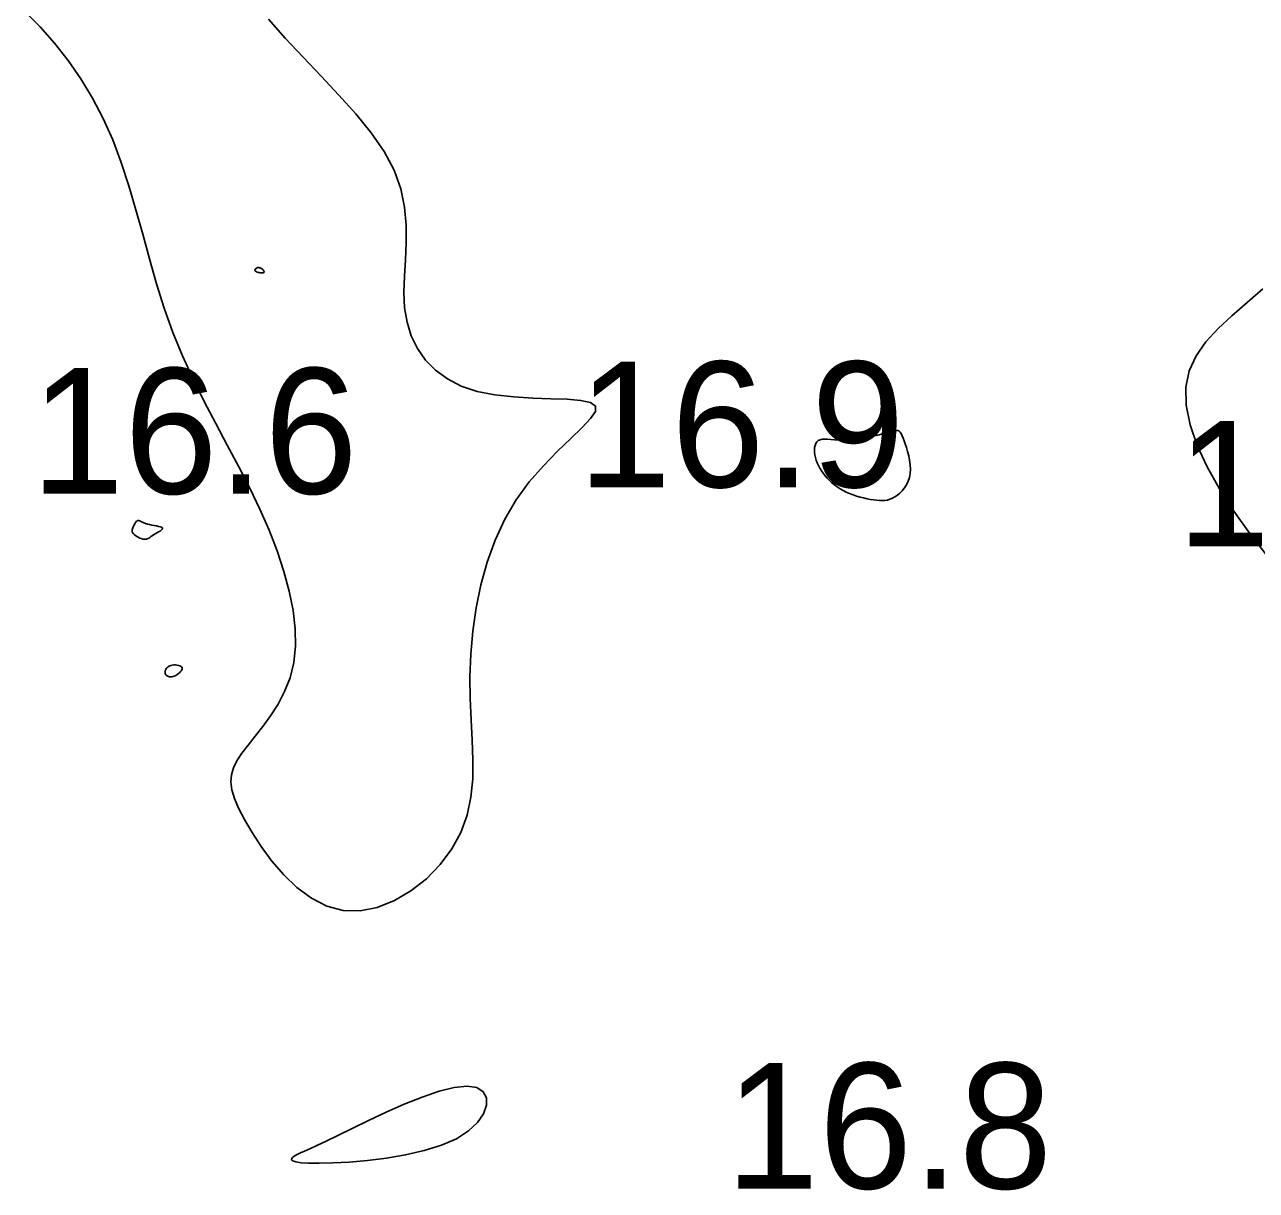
# Model space of a CAD drawing. Extents: x 3040093 to 3056816, y 408076 to 509144.
# Drawn here: x 3046082.97 to 3046132.03, y 434813.74 to 434860.14 of the extents above; entities that cross this region are included whole.
import ezdxf

# ---------------------------------------------------------------- set-up
doc = ezdxf.new("R2010")
doc.units = 0
doc.layers.add('V-CHAN-CONT-EL17', color=7, linetype='Continuous')
doc.layers.add('V-TOPO-SOUN-0610', color=7, linetype='Continuous')

msp = doc.modelspace()

# ---------------------------------------------------------------- linework, layer by layer
at = {"layer": 'V-CHAN-CONT-EL17'}
for points in [[(3046082.974, 434860.679), (3046083.587, 434860.057), (3046084.167, 434859.401), (3046084.71, 434858.71), (3046085.216, 434857.981), (3046085.681, 434857.213), (3046086.105, 434856.405), (3046086.485, 434855.554), (3046086.822, 434854.66), (3046087.125, 434853.73), (3046087.405, 434852.774), (3046087.675, 434851.799), (3046087.945, 434850.814), (3046088.228, 434849.829), (3046088.534, 434848.851), (3046088.875, 434847.89), (3046089.26, 434846.952), (3046089.68, 434846.036), (3046090.125, 434845.14), (3046090.584, 434844.261), (3046091.046, 434843.396), (3046091.501, 434842.541), (3046091.937, 434841.695), (3046092.343, 434840.855), (3046092.71, 434840.018), (3046093.031, 434839.191), (3046093.3, 434838.378), (3046093.513, 434837.586), (3046093.664, 434836.821), (3046093.748, 434836.088), (3046093.758, 434835.395), (3046093.69, 434834.746), (3046093.543, 434834.147), (3046093.329, 434833.596), (3046093.066, 434833.09), (3046092.771, 434832.626), (3046092.462, 434832.202), (3046092.156, 434831.815), (3046091.871, 434831.461), (3046091.623, 434831.139), (3046091.427, 434830.843), (3046091.288, 434830.563), (3046091.206, 434830.285), (3046091.185, 434829.998), (3046091.225, 434829.688), (3046091.328, 434829.344), (3046091.496, 434828.952), (3046091.73, 434828.499), (3046092.03, 434827.981), (3046092.394, 434827.421), (3046092.817, 434826.848), (3046093.294, 434826.294), (3046093.82, 434825.789), (3046094.392, 434825.364), (3046095.004, 434825.048), (3046095.653, 434824.873), (3046096.33, 434824.86), (3046097.019, 434825), (3046097.702, 434825.273), (3046098.36, 434825.661), (3046098.972, 434826.145), (3046099.521, 434826.707), (3046099.986, 434827.328), (3046100.35, 434827.989), (3046100.599, 434828.675), (3046100.748, 434829.384), (3046100.818, 434830.117), (3046100.829, 434830.876), (3046100.803, 434831.66), (3046100.761, 434832.472), (3046100.722, 434833.313), (3046100.709, 434834.184), (3046100.739, 434835.084), (3046100.819, 434836.002), (3046100.952, 434836.928), (3046101.143, 434837.847), (3046101.394, 434838.75), (3046101.709, 434839.622), (3046102.093, 434840.453), (3046102.548, 434841.229), (3046103.072, 434841.941), (3046103.634, 434842.585), (3046104.197, 434843.16), (3046104.722, 434843.665), (3046105.174, 434844.099), (3046105.515, 434844.461), (3046105.706, 434844.748), (3046105.712, 434844.961), (3046105.506, 434845.101), (3046105.115, 434845.183), (3046104.576, 434845.228), (3046103.928, 434845.253), (3046103.208, 434845.278), (3046102.455, 434845.322), (3046101.705, 434845.405), (3046100.998, 434845.544), (3046100.365, 434845.755), (3046099.811, 434846.037), (3046099.335, 434846.382), (3046098.938, 434846.787), (3046098.617, 434847.244), (3046098.372, 434847.748), (3046098.202, 434848.294), (3046098.107, 434848.875), (3046098.081, 434849.485), (3046098.101, 434850.123), (3046098.141, 434850.784), (3046098.174, 434851.466), (3046098.172, 434852.165), (3046098.108, 434852.88), (3046097.957, 434853.607), (3046097.689, 434854.344), (3046097.288, 434855.087), (3046096.771, 434855.835), (3046096.164, 434856.587), (3046095.492, 434857.341), (3046094.783, 434858.097), (3046094.061, 434858.853), (3046093.354, 434859.607), (3046092.688, 434860.359)], [(3046132.278, 434849.619), (3046131.654, 434849.079), (3046131.055, 434848.557), (3046130.502, 434848.04), (3046130.019, 434847.512), (3046129.628, 434846.958), (3046129.351, 434846.363), (3046129.212, 434845.711), (3046129.227, 434844.994), (3046129.385, 434844.217), (3046129.671, 434843.394), (3046130.067, 434842.537), (3046130.559, 434841.658), (3046131.129, 434840.769), (3046131.761, 434839.884), (3046132.438, 434839.014)]]:
    msp.add_lwpolyline(points, dxfattribs=at)
for points in [[(3046092.212, 434850.454), (3046092.233, 434850.462), (3046092.254, 434850.468), (3046092.278, 434850.47), (3046092.303, 434850.469), (3046092.329, 434850.464), (3046092.356, 434850.455), (3046092.385, 434850.442), (3046092.414, 434850.424), (3046092.442, 434850.402), (3046092.468, 434850.379), (3046092.49, 434850.355), (3046092.506, 434850.331), (3046092.514, 434850.309), (3046092.513, 434850.289), (3046092.502, 434850.274), (3046092.478, 434850.265), (3046092.444, 434850.26), (3046092.404, 434850.26), (3046092.359, 434850.264), (3046092.313, 434850.272), (3046092.268, 434850.282), (3046092.228, 434850.295), (3046092.194, 434850.31), (3046092.17, 434850.326), (3046092.155, 434850.344), (3046092.147, 434850.362), (3046092.147, 434850.38), (3046092.152, 434850.397), (3046092.163, 434850.414), (3046092.177, 434850.429), (3046092.193, 434850.443)], [(3046115.829, 434841.477), (3046115.967, 434841.424), (3046116.106, 434841.378), (3046116.247, 434841.337), (3046116.387, 434841.301), (3046116.525, 434841.27), (3046116.658, 434841.244), (3046116.785, 434841.224), (3046116.905, 434841.208), (3046117.018, 434841.199), (3046117.127, 434841.196), (3046117.231, 434841.203), (3046117.332, 434841.219), (3046117.432, 434841.247), (3046117.531, 434841.287), (3046117.63, 434841.341), (3046117.731, 434841.41), (3046117.831, 434841.493), (3046117.927, 434841.591), (3046118.016, 434841.702), (3046118.094, 434841.826), (3046118.16, 434841.963), (3046118.209, 434842.112), (3046118.24, 434842.272), (3046118.249, 434842.442), (3046118.241, 434842.62), (3046118.217, 434842.799), (3046118.181, 434842.977), (3046118.138, 434843.148), (3046118.091, 434843.309), (3046118.042, 434843.454), (3046117.996, 434843.581), (3046117.955, 434843.686), (3046117.92, 434843.769), (3046117.89, 434843.834), (3046117.864, 434843.884), (3046117.841, 434843.92), (3046117.82, 434843.945), (3046117.802, 434843.962), (3046117.785, 434843.974), (3046117.768, 434843.982), (3046117.747, 434843.986), (3046117.72, 434843.986), (3046117.681, 434843.981), (3046117.627, 434843.971), (3046117.555, 434843.954), (3046117.459, 434843.93), (3046117.337, 434843.899), (3046117.186, 434843.861), (3046117.01, 434843.817), (3046116.815, 434843.77), (3046116.607, 434843.724), (3046116.39, 434843.681), (3046116.172, 434843.643), (3046115.958, 434843.615), (3046115.753, 434843.597), (3046115.562, 434843.593), (3046115.387, 434843.598), (3046115.226, 434843.61), (3046115.081, 434843.624), (3046114.951, 434843.636), (3046114.836, 434843.642), (3046114.736, 434843.638), (3046114.65, 434843.62), (3046114.58, 434843.585), (3046114.524, 434843.534), (3046114.482, 434843.469), (3046114.452, 434843.392), (3046114.434, 434843.306), (3046114.427, 434843.213), (3046114.431, 434843.113), (3046114.445, 434843.011), (3046114.468, 434842.906), (3046114.499, 434842.801), (3046114.539, 434842.696), (3046114.587, 434842.591), (3046114.643, 434842.487), (3046114.706, 434842.384), (3046114.776, 434842.283), (3046114.853, 434842.184), (3046114.936, 434842.089), (3046115.026, 434841.997), (3046115.122, 434841.908), (3046115.225, 434841.824), (3046115.333, 434841.744), (3046115.448, 434841.669), (3046115.569, 434841.599), (3046115.697, 434841.535)], [(3046087.338, 434839.844), (3046087.384, 434839.806), (3046087.437, 434839.769), (3046087.495, 434839.735), (3046087.556, 434839.706), (3046087.618, 434839.682), (3046087.678, 434839.665), (3046087.734, 434839.657), (3046087.785, 434839.657), (3046087.831, 434839.665), (3046087.874, 434839.681), (3046087.917, 434839.704), (3046087.96, 434839.731), (3046088.006, 434839.763), (3046088.056, 434839.797), (3046088.112, 434839.834), (3046088.175, 434839.872), (3046088.241, 434839.91), (3046088.305, 434839.948), (3046088.365, 434839.985), (3046088.415, 434840.02), (3046088.451, 434840.054), (3046088.468, 434840.084), (3046088.462, 434840.111), (3046088.431, 434840.134), (3046088.378, 434840.154), (3046088.307, 434840.171), (3046088.224, 434840.188), (3046088.133, 434840.204), (3046088.039, 434840.22), (3046087.947, 434840.238), (3046087.863, 434840.259), (3046087.789, 434840.282), (3046087.726, 434840.307), (3046087.671, 434840.333), (3046087.625, 434840.356), (3046087.585, 434840.377), (3046087.551, 434840.393), (3046087.521, 434840.403), (3046087.493, 434840.404), (3046087.467, 434840.397), (3046087.441, 434840.381), (3046087.418, 434840.358), (3046087.395, 434840.329), (3046087.373, 434840.296), (3046087.352, 434840.26), (3046087.332, 434840.222), (3046087.313, 434840.183), (3046087.294, 434840.145), (3046087.278, 434840.108), (3046087.265, 434840.071), (3046087.257, 434840.034), (3046087.255, 434839.997), (3046087.261, 434839.959), (3046087.276, 434839.922), (3046087.301, 434839.883)], [(3046088.647, 434834.219), (3046088.675, 434834.203), (3046088.708, 434834.19), (3046088.746, 434834.181), (3046088.787, 434834.178), (3046088.832, 434834.181), (3046088.881, 434834.192), (3046088.934, 434834.211), (3046088.991, 434834.238), (3046089.048, 434834.272), (3046089.104, 434834.312), (3046089.155, 434834.356), (3046089.198, 434834.401), (3046089.23, 434834.446), (3046089.249, 434834.49), (3046089.251, 434834.529), (3046089.235, 434834.564), (3046089.202, 434834.593), (3046089.157, 434834.617), (3046089.102, 434834.634), (3046089.041, 434834.646), (3046088.977, 434834.652), (3046088.913, 434834.652), (3046088.852, 434834.645), (3046088.798, 434834.633), (3046088.75, 434834.615), (3046088.708, 434834.593), (3046088.672, 434834.568), (3046088.642, 434834.539), (3046088.617, 434834.509), (3046088.597, 434834.478), (3046088.582, 434834.447), (3046088.571, 434834.417), (3046088.565, 434834.388), (3046088.564, 434834.359), (3046088.566, 434834.332), (3046088.574, 434834.307), (3046088.586, 434834.282), (3046088.602, 434834.26), (3046088.622, 434834.238)], [(3046100.65, 434816.103), (3046101.012, 434816.442), (3046101.253, 434816.79), (3046101.371, 434817.125), (3046101.365, 434817.425), (3046101.235, 434817.667), (3046100.978, 434817.83), (3046100.593, 434817.892), (3046100.086, 434817.838), (3046099.479, 434817.684), (3046098.804, 434817.452), (3046098.09, 434817.165), (3046097.368, 434816.846), (3046096.667, 434816.518), (3046096.016, 434816.204), (3046095.447, 434815.925), (3046094.982, 434815.701), (3046094.615, 434815.527), (3046094.331, 434815.396), (3046094.118, 434815.299), (3046093.962, 434815.229), (3046093.85, 434815.177), (3046093.769, 434815.135), (3046093.704, 434815.095), (3046093.647, 434815.05), (3046093.609, 434815.002), (3046093.608, 434814.954), (3046093.658, 434814.909), (3046093.777, 434814.869), (3046093.981, 434814.839), (3046094.285, 434814.82), (3046094.707, 434814.816), (3046095.254, 434814.83), (3046095.903, 434814.866), (3046096.622, 434814.929), (3046097.38, 434815.023), (3046098.145, 434815.152), (3046098.885, 434815.321), (3046099.57, 434815.533), (3046100.167, 434815.794)]]:
    msp.add_lwpolyline(points, close=True, dxfattribs=at)

# ---------------------------------------------------------------- texts
at = {"layer": 'V-TOPO-SOUN-0610'}
for s, p in [('16.9 ', (3046105.003, 434841.73)), ('16.6 ', (3046083.223, 434841.47)), ('16.0 ', (3046128.863, 434839.37)), ('16.8 ', (3046110.883, 434813.81))]:
    msp.add_text(s, height=5, dxfattribs=at).set_placement(p)

doc.saveas('drawing.dxf')
